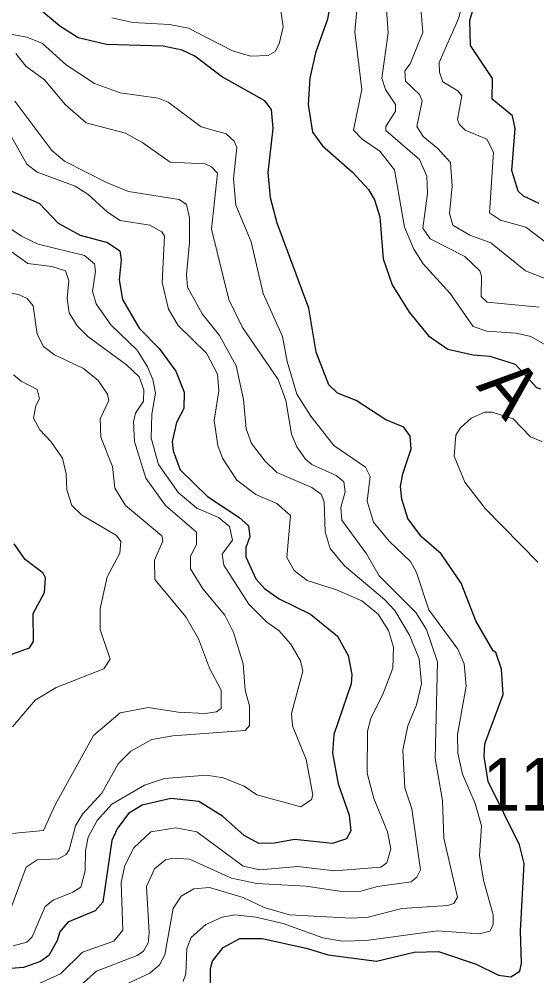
# Model space of a CAD drawing. Extents: x 265 to 291.4, y 7731.5 to 7759.6.
# Drawn here: x 267.539 to 268.324, y 7739.662 to 7741.112 of the extents above; entities that cross this region are included whole.
import ezdxf
from ezdxf.enums import TextEntityAlignment as Align

# ---------------------------------------------------------------- set-up
doc = ezdxf.new("R2010")
doc.units = 0
doc.header["$LTSCALE"] = 0.032
for name, color, linetype, lineweight in [('1', 7, 'Continuous', 25), ('2', 7, 'Continuous', 13), ('61', 7, 'Continuous', 13)]:
    doc.layers.add(name, color=color, linetype=linetype, lineweight=lineweight)

msp = doc.modelspace()

# ---------------------------------------------------------------- linework, layer by layer
at = {"layer": '1'}
for points in [[(268.3274, 7740.8321), (268.3035, 7740.8433), (268.2956, 7740.8512), (268.286, 7740.8823), (268.2908, 7740.9459), (268.2868, 7740.965), (268.2558, 7740.9904), (268.2566, 7741.0215), (268.2232, 7741.0716), (268.2224, 7741.1098), (268.2367, 7741.1607), (268.255, 7741.1989), (268.2741, 7741.2498)], [(268.1206, 7740.4225), (268.1333, 7740.4607), (268.1317, 7740.4798), (268.1222, 7740.4933), (268.0951, 7740.5044), (268.0498, 7740.5338), (268.0219, 7740.545), (268.0084, 7740.5577), (267.9893, 7740.607), (267.9782, 7740.6739), (267.9304, 7740.8027), (267.9201, 7740.8409), (267.9169, 7740.8791), (267.9241, 7740.9459), (267.9217, 7740.9745), (267.9114, 7740.988), (267.8461, 7741.0246), (267.8056, 7741.0557), (267.7865, 7741.0644), (267.7578, 7741.0708), (267.6719, 7741.0732), (267.629, 7741.0835), (267.6011, 7741.101), (267.5478, 7741.1464)], [(268.0108, 7741.1344), (268.0068, 7741.1114), (267.9885, 7741.0605), (267.9798, 7741.0223), (267.9774, 7740.9825), (267.9837, 7740.9403), (267.9989, 7740.9197), (268.0442, 7740.8799), (268.0689, 7740.8536), (268.0776, 7740.8377), (268.0856, 7740.8123), (268.0911, 7740.7486), (268.1046, 7740.7089), (268.1301, 7740.6675), (268.1595, 7740.6317), (268.189, 7740.6118), (268.2272, 7740.603), (268.2526, 7740.6007), (268.2908, 7740.5887), (268.3234, 7740.5537), (268.329, 7740.5513)], [(267.5112, 7740.8584), (267.5701, 7740.8321), (267.5987, 7740.8027), (267.6321, 7740.7844), (267.6735, 7740.7733), (267.6918, 7740.7606), (267.6942, 7740.747), (267.691, 7740.7168), (267.6958, 7740.6866), (267.7212, 7740.6436), (267.7515, 7740.6126), (267.7769, 7740.5784), (267.7896, 7740.5466), (267.7888, 7740.5219), (267.7777, 7740.5004), (267.7713, 7740.4718), (267.7729, 7740.4575), (267.7833, 7740.4288), (267.8247, 7740.3883), (267.8724, 7740.3572), (267.8867, 7740.3437), (267.8891, 7740.327), (267.8827, 7740.3111), (267.8827, 7740.2968), (267.8978, 7740.2634), (267.9113, 7740.2491), (267.9336, 7740.2331), (267.9806, 7740.2101), (268.0219, 7740.1766)], [(268.2089, 7740.257), (268.1786, 7740.3015), (268.1492, 7740.327), (268.1285, 7740.3549), (268.119, 7740.3843), (268.1174, 7740.4034), (268.1206, 7740.4225)], [(267.4874, 7740.1345), (267.555, 7740.1592), (267.5613, 7740.1687), (267.5605, 7740.2109), (267.578, 7740.2427), (267.5796, 7740.265), (267.5756, 7740.2721), (267.5486, 7740.2928), (267.5319, 7740.3167)], [(267.8286, 7739.6294), (267.8294, 7739.6731), (267.8326, 7739.6843), (267.8485, 7739.7049), (267.874, 7739.7185), (267.9074, 7739.7185), (267.9742, 7739.7041), (268.0076, 7739.6938), (268.0808, 7739.6842), (268.1381, 7739.6978), (268.1747, 7739.6986), (268.232, 7739.6795), (268.2654, 7739.6628), (268.2844, 7739.6604), (268.298, 7739.6691), (268.3003, 7739.6811), (268.2988, 7739.7304), (268.3043, 7739.8322), (268.2975, 7739.8606), (268.2502, 7739.9563), (268.2439, 7739.9945), (268.2447, 7740.0136), (268.2725, 7740.0884), (268.2701, 7740.1266), (268.2614, 7740.152), (268.2574, 7740.1544), (268.2311, 7740.1997), (268.2089, 7740.257)], [(268.0219, 7740.1766), (268.0378, 7740.1472), (268.0434, 7740.1186), (268.0426, 7740.1043), (268.0164, 7740.0279), (268.014, 7739.9993), (268.0227, 7739.9531)], [(268.0227, 7739.9531), (268.0394, 7739.9054), (268.0418, 7739.8815), (268.0354, 7739.8696), (268.014, 7739.8624), (267.9567, 7739.8688), (267.9265, 7739.8632), (267.9026, 7739.8624), (267.8803, 7739.8744), (267.8477, 7739.9038), (267.8119, 7739.9261), (267.769, 7739.9309), (267.726, 7739.9205), (267.7053, 7739.9078), (267.6878, 7739.8847), (267.6799, 7739.8672), (267.6663, 7739.7734), (267.6544, 7739.7606), (267.6131, 7739.7431), (267.6011, 7739.7288), (267.5971, 7739.7153), (267.5844, 7739.693), (267.5717, 7739.6835), (267.5462, 7739.6747), (267.4747, 7739.6691)]]:
    msp.add_lwpolyline(points, dxfattribs=at)
at = {"layer": '2'}
for points in [[(268.0915, 7741.378), (268.1116, 7741.3598), (268.1387, 7741.326), (268.1719, 7741.271), (268.195, 7741.2412), (268.2043, 7741.2227), (268.2116, 7741.1935), (268.2129, 7741.1452), (268.2053, 7741.1134), (268.1755, 7741.0459), (268.1761, 7741.0313), (268.1814, 7741.0167), (268.204, 7741.0028), (268.2099, 7740.9955), (268.2033, 7740.9598), (268.2059, 7740.9525), (268.2152, 7740.9432), (268.248, 7740.93), (268.2579, 7740.9101), (268.252, 7740.818), (268.2685, 7740.8068), (268.3069, 7740.7962), (268.3513, 7740.7624)], [(268.1238, 7741.0334), (268.1317, 7741.0437), (268.1508, 7741.0915), (268.1484, 7741.1225), (268.1277, 7741.2434), (268.1126, 7741.2768), (268.0816, 7741.3214)], [(268.0418, 7741.2506), (268.0569, 7741.2259), (268.0625, 7741.2036), (268.0633, 7741.1814), (268.0522, 7741.1368), (268.0482, 7741.0923), (268.0585, 7741.0048), (268.0458, 7740.9435), (268.0593, 7740.93), (268.0856, 7740.9117), (268.1079, 7740.8831), (268.123, 7740.7964), (268.1373, 7740.7629), (268.1516, 7740.7407), (268.1922, 7740.6961), (268.2272, 7740.646), (268.2479, 7740.6388), (268.2924, 7740.6357), (268.3147, 7740.6309), (268.3481, 7740.6118)], [(267.6799, 7741.1137), (267.7117, 7741.1066), (267.7674, 7741.1034), (267.796, 7741.0978), (267.8628, 7741.0636), (267.8899, 7741.0557), (267.9169, 7741.0565), (267.9273, 7741.0628), (267.9336, 7741.074), (267.9392, 7741.1002), (267.9344, 7741.1352)], [(268.0951, 7741.14), (268.0983, 7741.0907), (268.0888, 7741.0223), (268.0943, 7741.0048), (268.1094, 7740.9825), (268.1094, 7740.9722), (268.0951, 7740.9491), (268.0951, 7740.9427), (268.146, 7740.899), (268.1572, 7740.8735), (268.158, 7740.8473)], [(267.7881, 7739.6532), (267.792, 7739.6652), (267.7936, 7739.7034), (267.8, 7739.7201), (267.8223, 7739.7399), (267.8469, 7739.7511), (267.866, 7739.7543), (267.8978, 7739.7511), (267.9392, 7739.7415), (267.9997, 7739.7193), (268.0291, 7739.7145), (268.0649, 7739.7153), (268.1731, 7739.7304), (268.2367, 7739.7256), (268.2526, 7739.7296), (268.2574, 7739.7392), (268.2574, 7739.7543), (268.2431, 7739.8068), (268.2367, 7739.8442), (268.2399, 7739.8895), (268.2304, 7739.9229), (268.2113, 7739.9675), (268.2041, 7739.9993), (268.2033, 7740.0279), (268.2168, 7740.1011), (268.2136, 7740.1345), (268.2041, 7740.1568), (268.1603, 7740.2168), (268.1413, 7740.2729), (268.1325, 7740.2896), (268.0999, 7740.3207), (268.076, 7740.3493), (268.0665, 7740.3811), (268.0713, 7740.4185), (268.0641, 7740.4328), (268.0164, 7740.4654), (267.9814, 7740.51), (267.9599, 7740.5434), (267.9456, 7740.5927), (267.9384, 7740.6309), (267.909, 7740.6961), (267.8907, 7740.7741), (267.8676, 7740.8298), (267.8644, 7740.8695), (267.8692, 7740.9173), (267.8652, 7740.9268), (267.8533, 7740.9379), (267.8151, 7740.9483), (267.765, 7740.9857), (267.7499, 7740.992), (267.6926, 7741), (267.6536, 7741.0143), (267.6107, 7741.0422), (267.5749, 7741.0748), (267.551, 7741.0843), (267.5287, 7741.0883)], [(268.0196, 7740.4201), (267.983, 7740.4368), (267.9734, 7740.4448), (267.9599, 7740.4638), (267.9519, 7740.4829), (267.9432, 7740.5338), (267.932, 7740.5657), (267.8779, 7740.6444), (267.8573, 7740.6866), (267.831, 7740.7932), (267.8398, 7740.8783), (267.831, 7740.8878), (267.8215, 7740.8926), (267.7682, 7740.895), (267.7268, 7740.9244), (267.7006, 7740.9387), (267.6409, 7740.9547), (267.6099, 7740.9817), (267.5781, 7741.0199), (267.5494, 7741.0406), (267.5343, 7741.0597)], [(268.3465, 7740.7144), (268.3067, 7740.7303), (268.2542, 7740.7725), (268.2224, 7740.7844), (268.1962, 7740.7995), (268.1914, 7740.817), (268.1954, 7740.8584), (268.193, 7740.8942), (268.1739, 7740.9157), (268.1516, 7740.934), (268.142, 7740.9491), (268.15, 7740.9881), (268.146, 7740.9976), (268.1246, 7741.0175), (268.1238, 7741.0334)], [(267.5327, 7740.9873), (267.5892, 7740.9125), (267.6083, 7740.8966), (267.6719, 7740.864), (267.7053, 7740.8504), (267.7817, 7740.8385), (267.7928, 7740.8306), (267.7976, 7740.8107), (267.7976, 7740.7725), (267.7928, 7740.7248), (267.7944, 7740.7057), (267.8167, 7740.6651), (267.843, 7740.6325), (267.8684, 7740.5864), (267.8795, 7740.5354), (267.8835, 7740.4909), (267.8915, 7740.4686), (267.9121, 7740.4416), (267.9296, 7740.4249), (267.983, 7740.4018), (267.9973, 7740.3914), (268.0013, 7740.3795), (268.0028, 7740.335), (268.0108, 7740.3095), (268.0323, 7740.2833), (268.0927, 7740.2324), (268.1086, 7740.2156), (268.1309, 7740.1783), (268.1452, 7740.1425), (268.1492, 7740.1043), (268.1413, 7740.0725), (268.1285, 7740.0406), (268.1206, 7740.0041), (268.1238, 7739.9468)], [(267.5073, 7740.969), (267.551, 7740.8918), (267.5669, 7740.8799), (267.6242, 7740.8584), (267.6433, 7740.8465), (267.6735, 7740.8194), (267.6926, 7740.8067), (267.7372, 7740.7995), (267.7555, 7740.7892), (267.7594, 7740.7828), (267.7563, 7740.7128), (267.7658, 7740.6723), (267.7801, 7740.6476), (267.8231, 7740.6054), (267.8398, 7740.5736), (267.8422, 7740.5482), (267.835, 7740.5036), (267.8406, 7740.4654), (267.8477, 7740.4463), (267.8692, 7740.4129), (267.8978, 7740.3914), (267.9297, 7740.3779), (267.9503, 7740.3596), (267.9448, 7740.296), (267.9559, 7740.2761), (267.9758, 7740.261), (268.0204, 7740.2467), (268.0585, 7740.23), (268.0832, 7740.2101), (268.0991, 7740.1854), (268.1063, 7740.16), (268.1055, 7740.1282), (268.0911, 7740.09), (268.072, 7740.0518), (268.0673, 7740.0327)], [(268.158, 7740.8473), (268.1508, 7740.7948), (268.1619, 7740.7789), (268.2145, 7740.7518), (268.2375, 7740.7303), (268.2399, 7740.7224), (268.2391, 7740.6913)], [(267.5303, 7739.7073), (267.551, 7739.7129), (267.559, 7739.7209), (267.5788, 7739.767), (267.5908, 7739.7765), (267.621, 7739.7885), (267.6329, 7739.7964), (267.6393, 7739.8211), (267.6401, 7739.8513), (267.6441, 7739.872), (267.6576, 7739.8975), (267.6799, 7739.9221), (267.7292, 7739.9507), (267.7594, 7739.9611), (267.8231, 7739.9659), (267.8485, 7739.9619), (267.8803, 7739.9492), (267.8994, 7739.9364), (267.9663, 7739.9181), (267.9822, 7739.9293), (267.9845, 7739.9364), (267.9742, 7739.9897), (267.9535, 7740.0406), (267.9519, 7740.0597), (267.9694, 7740.1234), (267.9655, 7740.1393), (267.9511, 7740.1647), (267.9328, 7740.1854), (267.9145, 7740.1981), (267.8875, 7740.2252), (267.8493, 7740.2841), (267.8469, 7740.3008), (267.8628, 7740.3222), (267.8581, 7740.3429), (267.8414, 7740.3564), (267.8088, 7740.3708), (267.7809, 7740.3938), (267.7507, 7740.4368), (267.7395, 7740.4766), (267.7403, 7740.5132), (267.7459, 7740.545), (267.7419, 7740.5657), (267.734, 7740.5848), (267.7181, 7740.6102), (267.6783, 7740.6484), (267.656, 7740.6802), (267.6504, 7740.6993), (267.6552, 7740.7295), (267.6536, 7740.7407), (267.6385, 7740.7534), (267.5685, 7740.7709), (267.5431, 7740.7828), (267.4627, 7740.8369)], [(267.524, 7740.7621), (267.5526, 7740.7415), (267.5892, 7740.7367), (267.6099, 7740.7303), (267.6146, 7740.7152), (267.6123, 7740.6882), (267.6154, 7740.6667), (267.6274, 7740.6468), (267.6433, 7740.6309), (267.7022, 7740.5879), (267.7212, 7740.5696), (267.7284, 7740.5498), (267.7276, 7740.533), (267.7157, 7740.5148), (267.7125, 7740.5012), (267.7141, 7740.4718), (267.7316, 7740.4161), (267.761, 7740.3748), (267.808, 7740.3342), (267.8079, 7740.3159), (267.7992, 7740.2976), (267.7992, 7740.2785), (267.8175, 7740.2483), (267.8509, 7740.2085), (267.8644, 7740.1822), (267.8787, 7740.1345), (267.8819, 7740.0947), (267.8883, 7740.0709), (267.8883, 7740.0414), (267.8819, 7740.0335), (267.7722, 7740.0255), (267.7403, 7740.02), (267.7085, 7740.0024), (267.6894, 7739.9834)], [(267.5765, 7740.6158), (267.5669, 7740.6341), (267.5606, 7740.677), (267.5518, 7740.6882), (267.5383, 7740.6945), (267.5049, 7740.7001), (267.4683, 7740.7176)], [(268.2391, 7740.6913), (268.2486, 7740.6826), (268.3274, 7740.6754)], [(267.5176, 7739.8768), (267.5765, 7739.8823), (267.594, 7739.9213), (267.652, 7740.0263), (267.6926, 7740.0605), (267.7356, 7740.0685), (267.7801, 7740.0613), (267.8215, 7740.0597), (267.8382, 7740.0621), (267.8453, 7740.0669), (267.8453, 7740.0947), (267.8278, 7740.1282), (267.8111, 7740.1727), (267.792, 7740.2061), (267.7451, 7740.2626), (267.7443, 7740.292), (267.757, 7740.3207), (267.7554, 7740.3286), (267.7006, 7740.3747), (267.6846, 7740.401), (267.6807, 7740.4336), (267.6632, 7740.4782), (267.6624, 7740.506), (267.6751, 7740.5338), (267.6735, 7740.5434), (267.6592, 7740.5641), (267.6369, 7740.5824), (267.5932, 7740.603), (267.5765, 7740.6158)], [(267.5311, 7740.5728), (267.5423, 7740.5633), (267.5669, 7740.5505), (267.5701, 7740.5362), (267.5645, 7740.5259), (267.5613, 7740.5068), (267.5709, 7740.4893), (267.5876, 7740.4718), (267.6051, 7740.4463), (267.6107, 7740.4225), (267.6115, 7740.3986), (267.6194, 7740.3748), (267.6337, 7740.3604), (267.687, 7740.3294), (267.6934, 7740.3199), (267.6918, 7740.3024), (267.6727, 7740.2666), (267.6624, 7740.2188), (267.6624, 7740.187), (267.6775, 7740.1417), (267.6679, 7740.1273), (267.5956, 7740.0987), (267.5637, 7740.0796), (267.5295, 7740.0391)], [(268.3314, 7740.4718), (268.3139, 7740.4789), (268.2876, 7740.506), (268.2558, 7740.5163), (268.2447, 7740.5163), (268.224, 7740.5068), (268.2073, 7740.4917), (268.2009, 7740.4813), (268.1985, 7740.4495), (268.2144, 7740.4098), (268.2455, 7740.37), (268.325, 7740.2888)], [(268.0848, 7740.2681), (268.0657, 7740.3016), (268.0283, 7740.3525), (268.0267, 7740.3716), (268.0331, 7740.3954), (268.0315, 7740.4105), (268.0196, 7740.4201)], [(267.6846, 7739.6413), (267.7372, 7739.666), (267.7523, 7739.6787), (267.7602, 7739.6938), (267.7729, 7739.7638), (267.7849, 7739.7829), (267.804, 7739.794), (267.8278, 7739.7956), (267.8788, 7739.7805), (267.9106, 7739.7654), (267.9488, 7739.7543), (268.0426, 7739.7495), (268.0681, 7739.7511), (268.119, 7739.7638), (268.189, 7739.7686), (268.1977, 7739.7718), (268.2033, 7739.7813), (268.1826, 7739.8704), (268.181, 7739.9277), (268.1699, 7739.9913), (268.1731, 7740.1377), (268.1564, 7740.187), (268.1405, 7740.2125), (268.0848, 7740.2681)], [(268.0673, 7740.0327), (268.0665, 7739.9691), (268.0768, 7739.9309), (268.0975, 7739.88), (268.1023, 7739.8545), (268.0967, 7739.833), (268.0872, 7739.8266)], [(267.6894, 7739.9834), (267.6648, 7739.9388), (267.6353, 7739.907), (267.625, 7739.8895), (267.6154, 7739.8529), (267.6107, 7739.8457), (267.5987, 7739.8394)], [(268.1238, 7739.9468), (268.1341, 7739.915), (268.1476, 7739.8227), (268.142, 7739.8115), (268.1333, 7739.8044), (268.0824, 7739.7972), (268.0569, 7739.7901)], [(268.0872, 7739.8266), (268.0172, 7739.8211), (267.9615, 7739.8274), (267.9042, 7739.8227), (267.8788, 7739.8282), (267.8088, 7739.88), (267.7769, 7739.8863), (267.7388, 7739.88), (267.7133, 7739.8561), (267.6998, 7739.829), (267.6942, 7739.8036), (267.6966, 7739.7312), (267.683, 7739.7145), (267.6353, 7739.6978), (267.6019, 7739.6652), (267.5653, 7739.6485)], [(267.5987, 7739.8394), (267.5669, 7739.8378), (267.5502, 7739.8267), (267.5256, 7739.7598), (267.5017, 7739.7495), (267.454, 7739.7495), (267.4142, 7739.7376), (267.3983, 7739.728), (267.376, 7739.7081), (267.368, 7739.697), (267.3641, 7739.6843), (267.3482, 7739.6707), (267.2821, 7739.6763), (267.2408, 7739.6747), (267.209, 7739.6691), (267.1851, 7739.6604)], [(268.0569, 7739.7901), (268.0315, 7739.7893), (267.9742, 7739.798), (267.8994, 7739.802), (267.8613, 7739.8099), (267.7976, 7739.8386), (267.7722, 7739.8402), (267.761, 7739.8378), (267.7443, 7739.8243), (267.7324, 7739.7972), (267.7364, 7739.7272), (267.7348, 7739.7121), (267.7276, 7739.6994), (267.7181, 7739.693), (267.6568, 7739.6691), (267.6274, 7739.6429)]]:
    msp.add_lwpolyline(points, dxfattribs=at)

# ---------------------------------------------------------------- texts
at = {"layer": '61'}
msp.add_text('A', height=0.08, rotation=310.405, dxfattribs=at).set_placement((268.2537, 7740.5278), align=Align.CENTER)
at = {"layer": '61', "width": 0.95}
msp.add_text('1139', height=0.08, dxfattribs=at).set_placement((268.3552, 7739.9123), align=Align.CENTER)

doc.saveas('drawing.dxf')
